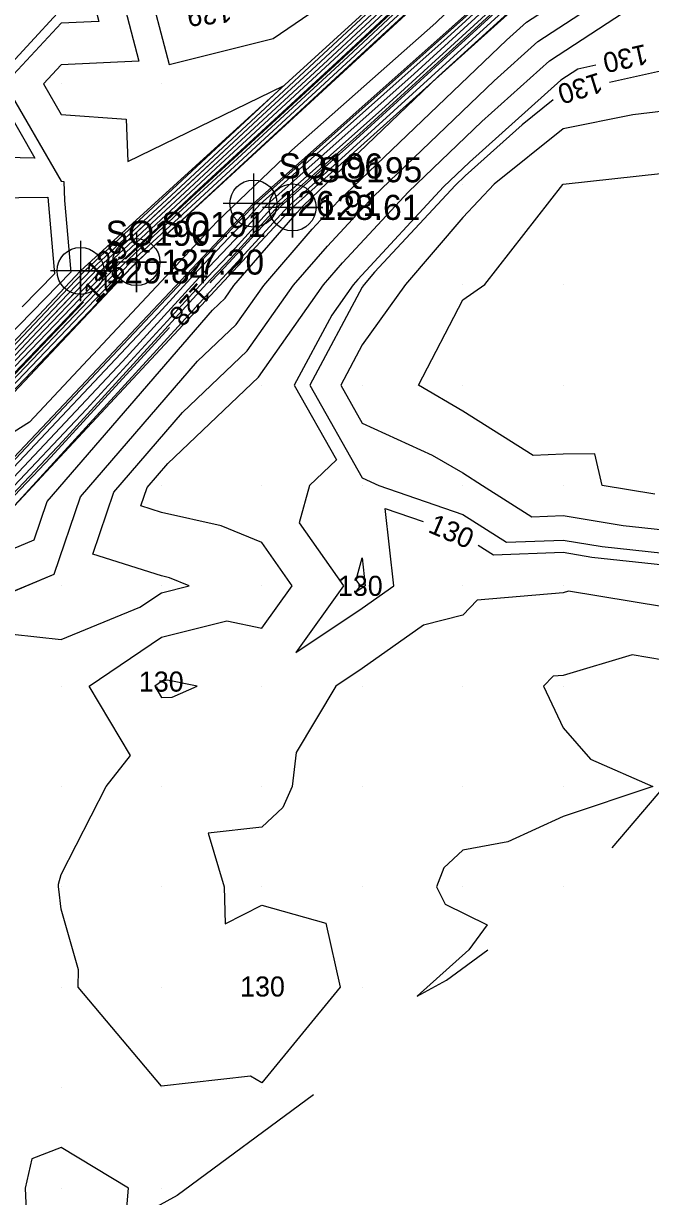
# Model space of a CAD drawing. Extents: x 2354170 to 2357230, y 866100 to 868290.
# Drawn here: x 2355646.2 to 2355708.7, y 866459.2 to 866576 of the extents above; entities that cross this region are included whole.
import ezdxf

# ---------------------------------------------------------------- set-up
doc = ezdxf.new("R2010")
doc.units = 0
for name, color, linetype in [('Default', 7, 'Continuous'), ('DTM Contours Major', 7, 'Continuous'), ('DTM Contours Major Text', 7, 'Continuous'), ('DTM Contours Minor', 7, 'Continuous'), ('DTM Contours Minor Text', 7, 'Continuous'), ('Exist DTM Breakline', 7, 'Continuous'), ('Exist DTM Breakline Cogo Elevation', 7, 'Continuous'), ('Exist DTM Breakline Cogo Number', 7, 'Continuous'), ('Exist DTM Breakline Cogo Point CELL', 7, 'Continuous'), ('Exist DTM QL2 LIDAR Elevation Point', 7, 'Continuous'), ('Exist DTM Ridgeline', 7, 'Continuous'), ('Exist DTM Ridgeline Cogo Elevation', 7, 'Continuous'), ('Exist DTM Ridgeline Cogo Number', 7, 'Continuous'), ('Exist DTM Ridgeline Cogo Point CELL', 7, 'Continuous')]:
    doc.layers.add(name, color=color, linetype=linetype)

msp = doc.modelspace()

# ---------------------------------------------------------------- linework, layer by layer
at = {"layer": 'Default'}
for points in [[(2355712.9, 866617.53), (2355719.95, 866616.53), (2355722.7, 866615.87), (2355718.58, 866612.03), (2355718, 866611.5), (2355697.03, 866591.95), (2355693.84, 866588.99), (2355675.4, 866571.82), (2355670.05, 866566.89), (2355656.77, 866554.53)], [(2355664.82, 866550.18), (2355665.04, 866550.42), (2355666.7, 866552.18), (2355671.87, 866557.83), (2355678.6, 866563.82), (2355694.01, 866577.86), (2355701.94, 866584.93), (2355716.18, 866597.89), (2355725.16, 866605.88), (2355738.36, 866617.88)], [(2355704.82, 866597.61), (2355699.23, 866592.39), (2355686.86, 866580.97), (2355677.43, 866572.19), (2355663.75, 866559.56), (2355655.59, 866551.96), (2355643.04, 866538.85), (2355636.43, 866531.85), (2355632.92, 866528.17)], [(2355701.43, 866592.84), (2355679.88, 866572.94), (2355679.47, 866572.56), (2355659.43, 866554.05), (2355657.64, 866552.34), (2355657.56, 866552.26), (2355657.27, 866551.95), (2355657.06, 866551.82), (2355638.45, 866532.36), (2355637.31, 866531.16), (2355619.24, 866512.25), (2355616.59, 866509.44), (2355599.7, 866491.77), (2355595.88, 866487.71), (2355595.79, 866487.6), (2355595.68, 866487.46), (2355580.02, 866467.37), (2355577.21, 866463.86), (2355560.76, 866442.71), (2355558.78, 866440.23), (2355541.46, 866417.95), (2355540.37, 866416.59), (2355522.11, 866393.07)], [(2355700.7, 866592.69), (2355682.21, 866575.62), (2355678.79, 866572.44), (2355659.55, 866554.67), (2355656.86, 866552.17), (2355639.98, 866534.52), (2355637.02, 866531.39), (2355621.04, 866514.67), (2355616.31, 866509.66), (2355601.42, 866494.07), (2355595.61, 866487.92), (2355595.54, 866487.82), (2355595.37, 866487.61), (2355581.6, 866469.94), (2355576.87, 866464.03), (2355562.38, 866445.41), (2355558.4, 866440.43), (2355543.13, 866420.78), (2355539.95, 866416.81), (2355523.83, 866396.04)], [(2355696.16, 866591.67), (2355674.72, 866571.7), (2355672.15, 866569.33), (2355653.06, 866551.56), (2355649.16, 866547.49), (2355635.26, 866532.77), (2355631.82, 866529.17), (2355614.64, 866510.98), (2355611.71, 866507.9), (2355594.03, 866489.17), (2355594.01, 866489.15), (2355593.51, 866488.52), (2355591.06, 866485.38), (2355574.82, 866465.07), (2355572.12, 866461.59), (2355556.14, 866441.61), (2355553.15, 866437.76), (2355537.48, 866418.14), (2355534.18, 866413.89), (2355518.82, 866394.66)], [(2355656.42, 866590.72), (2355653.97, 866587.57), (2355652.71, 866580.22), (2355653.75, 866576.23), (2355649.98, 866576.06), (2355644.39, 866570.01), (2355649.98, 866560.32), (2355650.27, 866560.29), (2355650.34, 866558.38), (2355650.94, 866551.27), (2355635.48, 866535.42), (2355633.54, 866543.57), (2355633.56, 866550.01), (2355629.98, 866556.87), (2355626.41, 866553.58), (2355624.81, 866551.9)], [(2355644.04, 866518.97), (2355649.29, 866521.18), (2355651.91, 866528.88), (2355663.58, 866542.37), (2355667.42, 866546.03), (2355670.17, 866549.94), (2355675, 866555.54), (2355677.59, 866558.33), (2355694.33, 866574.36), (2355696.32, 866576.15), (2355699.83, 866578.45), (2355711.9, 866590.41)], [(2355691.51, 866586.32), (2355676.08, 866571.95), (2355667.95, 866564.45), (2355654.32, 866551.76), (2355646.1, 866543.17), (2355635.85, 866532.31), (2355628.22, 866524.33), (2355615.2, 866510.54), (2355608.28, 866503.29), (2355594.56, 866488.75), (2355594.52, 866488.71), (2355594.13, 866488.22), (2355587.91, 866480.24), (2355575.51, 866464.72), (2355568.87, 866456.2), (2355556.9, 866441.22), (2355549.81, 866432.1), (2355538.3, 866417.7), (2355530.73, 866407.94)], [(2355689.18, 866583.64), (2355676.75, 866572.07), (2355665.85, 866562), (2355654.96, 866551.86), (2355644.57, 866541.01), (2355636.14, 866532.08), (2355626.43, 866521.92), (2355615.48, 866510.32), (2355606.56, 866500.99), (2355594.82, 866488.55), (2355594.77, 866488.49), (2355594.44, 866488.07), (2355586.33, 866477.66), (2355575.85, 866464.55), (2355567.25, 866453.5), (2355557.27, 866441.02), (2355548.14, 866429.27), (2355538.71, 866417.48), (2355529.01, 866404.97)], [(2355655.59, 866580.46), (2355657.73, 866572.26), (2355649.98, 866571.9), (2355648.23, 866570.01), (2355649.98, 866566.97), (2355656.47, 866566.5), (2355656.64, 866562.29), (2355672.14, 866569.81), (2355652.42, 866551.46), (2355650.69, 866549.65), (2355634.97, 866533.01), (2355633.61, 866531.58), (2355614.36, 866511.19), (2355613.42, 866510.21), (2355593.76, 866489.38), (2355593.76, 866489.37), (2355593.2, 866488.68), (2355592.64, 866487.96), (2355574.48, 866465.24), (2355573.74, 866464.29), (2355555.77, 866441.8)], [(2355658.46, 866580.69), (2355660.75, 866571.94), (2355671.12, 866574.53), (2355675.5, 866577.51)], [(2355645.14, 866515.17), (2355649.98, 866514.64), (2355657.84, 866517.86), (2355659.98, 866519.32), (2355662.74, 866520), (2355660.78, 866520.81), (2355659.98, 866520.99), (2355653.13, 866523.16), (2355655.24, 866529.34), (2355662.09, 866537.27), (2355668.53, 866543.41), (2355673.14, 866549.96), (2355676.51, 866553.86), (2355681.09, 866558.8), (2355693.1, 866570.31), (2355697.47, 866574.22), (2355705.15, 866579.27)], [(2355709.98, 866517.91), (2355700.53, 866519.46), (2355699.98, 866519.3), (2355691.41, 866518.57), (2355689.98, 866517.07), (2355686.06, 866516.09), (2355679.98, 866511.77), (2355677.33, 866510), (2355673.38, 866503.41), (2355672.98, 866500), (2355672.06, 866497.92), (2355669.98, 866495.95), (2355664.62, 866495.36), (2355666.22, 866490), (2355666.31, 866486.33), (2355669.98, 866488.2), (2355676.35, 866486.38), (2355677.76, 866480), (2355669.98, 866470.47), (2355668.84, 866471.15), (2355659.98, 866470.15), (2355651.67, 866480), (2355651.72, 866481.75), (2355649.98, 866487.78), (2355649.75, 866489.78), (2355649.73, 866490), (2355649.72, 866490.27), (2355649.98, 866491.25), (2355654.46, 866500), (2355656.89, 866503.09), (2355652.79, 866510), (2355659.98, 866514.89), (2355666.48, 866516.51), (2355669.98, 866515.78), (2355673, 866520), (2355669.98, 866524.32), (2355665.94, 866525.97), (2355659.98, 866527.31), (2355657.93, 866527.96), (2355658.56, 866529.81), (2355660.61, 866532.18), (2355669.64, 866540.79), (2355676.11, 866549.98), (2355678.01, 866552.19), (2355684.58, 866559.27), (2355691.87, 866566.26), (2355698.61, 866572.3), (2355709.25, 866579.27)], [(2355521.08, 866382.07), (2355536.55, 866401.97), (2355539.81, 866406.05), (2355555, 866425.6), (2355558.57, 866430.06), (2355573.46, 866449.21), (2355577.37, 866454.09), (2355591.92, 866472.81), (2355594.43, 866475.94), (2355602.07, 866485.76), (2355617.88, 866502.5), (2355622.57, 866507.66), (2355638.82, 866524.87), (2355643.08, 866529.54), (2355659.69, 866547.13), (2355663.6, 866551.41), (2355668.54, 866556.64), (2355669.81, 866558.03), (2355688.42, 866574.61), (2355692.14, 866578)], [(2355525.32, 866386.53), (2355536.79, 866401.29), (2355544.29, 866410.68), (2355555.3, 866424.85), (2355563.32, 866434.88), (2355573.82, 866448.39), (2355582.41, 866459.13), (2355592.35, 866471.9), (2355597.75, 866478.64), (2355602.85, 866485.2), (2355613.41, 866496.37), (2355623.22, 866507.19), (2355634.85, 866519.5), (2355643.64, 866529.15), (2355656.11, 866542.36), (2355664.08, 866551.08), (2355667.93, 866555.15), (2355670.49, 866557.96), (2355685.15, 866571.01), (2355692.76, 866577.95)], [(2355684.53, 866578.29), (2355678.11, 866572.31), (2355661.65, 866557.12), (2355656.22, 866552.07), (2355641.51, 866536.68), (2355636.73, 866531.62), (2355622.83, 866517.08), (2355616.03, 866509.88), (2355603.13, 866496.38), (2355595.35, 866488.13), (2355595.28, 866488.04), (2355595.06, 866487.77), (2355583.17, 866472.51), (2355576.53, 866464.2), (2355564, 866448.11), (2355558.02, 866440.63), (2355544.8, 866423.61), (2355539.54, 866417.03), (2355525.56, 866399.02)], [(2355529.56, 866390.99), (2355537.04, 866400.61), (2355548.77, 866415.32), (2355555.6, 866424.1), (2355568.06, 866439.7), (2355574.18, 866447.56), (2355587.46, 866464.16), (2355592.78, 866471), (2355601.07, 866481.34), (2355603.63, 866484.64), (2355608.94, 866490.25), (2355623.88, 866506.72), (2355630.88, 866514.14), (2355644.19, 866528.76), (2355652.53, 866537.59), (2355664.56, 866550.75), (2355667.32, 866553.66), (2355671.18, 866557.89), (2355681.88, 866567.42), (2355693.39, 866577.91)], [(2355578.93, 866447.41), (2355592.12, 866462.99), (2355595.87, 866466.1), (2355599.42, 866469.98), (2355606.67, 866478.37), (2355607.15, 866482.07), (2355609.3, 866485.93), (2355623.97, 866503.08), (2355625.63, 866505.12), (2355626.62, 866506.48), (2355644.62, 866527.21), (2355645.31, 866527.97), (2355645.38, 866528.04), (2355665.52, 866550.08), (2355666.09, 866550.69), (2355672.56, 866557.76), (2355675.33, 866560.23), (2355694.63, 866577.82)], [(2355590.76, 866454.76), (2355598.94, 866461.54), (2355606.67, 866470), (2355608.94, 866472.62), (2355609.91, 866480.06), (2355614.24, 866487.81), (2355622.13, 866497.03), (2355627.18, 866503.29), (2355630.23, 866507.43), (2355643.9, 866523.17), (2355647.29, 866524.6), (2355648.59, 866528.42), (2355665.06, 866547.47), (2355666.31, 866548.65), (2355667.2, 866549.92), (2355673.49, 866557.21), (2355674.09, 866557.85), (2355687.57, 866570.77), (2355695.25, 866577.77)], [(2355703.25, 866571.88), (2355701.45, 866571.48), (2355699.76, 866570.37), (2355690.65, 866562.21), (2355688.08, 866559.75), (2355679.52, 866550.51), (2355679.08, 866550), (2355676.95, 866546.98), (2355673.21, 866540.01), (2355677.41, 866532.57), (2355674.73, 866530.01), (2355673.7, 866526.28), (2355678.1, 866520), (2355673.35, 866513.37), (2355679.98, 866517.79), (2355683.11, 866520), (2355682.27, 866527.71), (2355686.04, 866526.41)], [(2355709.98, 866567.28), (2355706.91, 866566.93), (2355699.98, 866565.53), (2355693.12, 866560.01), (2355689.98, 866556.7), (2355684.27, 866550.01), (2355679.98, 866544.01), (2355677.83, 866540.01), (2355679.98, 866536.21), (2355686.95, 866533.03), (2355689.98, 866531.25), (2355691.95, 866530.01), (2355696.86, 866526.88), (2355699.98, 866527), (2355705.97, 866526), (2355709.98, 866525.57)], [(2355709.1, 866529.13), (2355703.87, 866530.01), (2355703.13, 866533.16), (2355699.98, 866533.11), (2355697, 866532.99), (2355689.98, 866537.42), (2355685.59, 866540.01), (2355689.98, 866548.51), (2355692.18, 866550.01), (2355699.96, 866559.99), (2355699.98, 866560.01), (2355699.98, 866560.01), (2355699.98, 866560.01), (2355709.98, 866561.13)], [(2355652.45, 866550.37), (2355647.63, 866545.33), (2355635.56, 866532.54), (2355630.02, 866526.75), (2355614.92, 866510.76), (2355609.99, 866505.6), (2355594.29, 866488.96), (2355594.27, 866488.93), (2355593.82, 866488.37), (2355589.49, 866482.81), (2355584.73, 866476.86)], [(2355594.12, 866471.24), (2355604.38, 866484.04), (2355604.41, 866484.07), (2355604.46, 866484.13), (2355624.53, 866506.25), (2355626.91, 866508.77), (2355644.75, 866528.36), (2355648.96, 866532.82), (2355660.78, 866545.75)], [(2355691.53, 866524.06), (2355693.06, 866523.09), (2355699.98, 866523.35), (2355702.84, 866522.87), (2355709.98, 866522.1), (2355719.82, 866520), (2355719.98, 866519.96), (2355725.27, 866515.3), (2355736.43, 866520.97), (2355730.12, 866515.11), (2355727.46, 866511.99)], [(2355709.98, 866512.6), (2355706.87, 866513.11), (2355699.98, 866511.08), (2355698.99, 866511), (2355698.04, 866510), (2355699.98, 866505.84), (2355702.71, 866502.74), (2355708.91, 866500), (2355699.98, 866497.02), (2355694.46, 866494.49), (2355689.98, 866493.68), (2355688.1, 866491.89), (2355687.37, 866490), (2355688.24, 866488.27), (2355692.42, 866486.22), (2355690.6, 866483.75), (2355685.46, 866479.12), (2355688.37, 866480.72), (2355692.47, 866483.75)], [(2355659.98, 866510.46), (2355659.31, 866510), (2355659.98, 866508.87), (2355661.06, 866508.92), (2355663.53, 866510), (2355660.59, 866510.61), (2355659.98, 866510.46)], [(2355704.87, 866493.91), (2355710.2, 866500.17)], [(2355670.05, 866480.08), (2355669.98, 866480.1), (2355669.8, 866480), (2355669.98, 866479.9), (2355670.07, 866480), (2355670.05, 866480.08)], [(2355675.12, 866469.29), (2355661.53, 866459.25), (2355656.4, 866456.42), (2355656.7, 866460), (2355649.98, 866464.05), (2355647.07, 866462.91), (2355646.4, 866460), (2355646.71, 866453.28)]]:
    msp.add_lwpolyline(points, dxfattribs=at)
at = {"layer": 'DTM Contours Major'}
for points in [[(2355672.08, 866607.42), (2355669.98, 866605.06), (2355664.56, 866600.01), (2355660.54, 866597.62), (2355653.11, 866588.09), (2355651.75, 866580.15), (2355652.43, 866577.56), (2355649.98, 866577.45), (2355643.11, 866570.01), (2355647.38, 866562.61), (2355639.98, 866562.78), (2355638.82, 866561.16), (2355634.31, 866560.01), (2355639.98, 866558.61), (2355648.68, 866558.71), (2355649.32, 866551.08), (2355646.12, 866547.8)], [(2355782.35, 866556.98), (2355787.6, 866562.1), (2355767.77, 866547.8), (2355761.5, 866550.01), (2355759.98, 866550.57), (2355759.3, 866550.69), (2355749.98, 866554.6), (2355741.38, 866558.61), (2355739.98, 866559.13), (2355738.56, 866560.01), (2355729.98, 866564.59), (2355723.9, 866566.08), (2355719.98, 866566.72), (2355712.53, 866570.01), (2355709.98, 866571.36), (2355704.61, 866570.16)], [(2355698.99, 866568.41), (2355695.9, 866565.92), (2355690.24, 866560.85), (2355689.25, 866559.91), (2355681.21, 866551.24), (2355680.16, 866550.01), (2355679.98, 866549.75), (2355674.75, 866540.01), (2355679.98, 866530.76), (2355681.63, 866530.01), (2355689.98, 866527.12), (2355694.33, 866524.35), (2355699.98, 866524.56), (2355703.88, 866523.91), (2355709.98, 866523.26), (2355718.56, 866521.43), (2355719.98, 866521.35), (2355721.49, 866520), (2355726, 866516.02), (2355727.65, 866516.86)], [(2355679.8, 866520), (2355679.38, 866520.61), (2355679.98, 866522.79), (2355680.28, 866520), (2355679.98, 866519.79), (2355679.34, 866519.37), (2355679.8, 866520)]]:
    msp.add_lwpolyline(points, dxfattribs=at)
at = {"layer": 'DTM Contours Minor'}
for points in [[(2355807.65, 866683.2), (2355805.94, 866681.82), (2355796.5, 866674.39), (2355782.48, 866663.16), (2355771.77, 866654.74), (2355759.01, 866644.51), (2355746.77, 866634.91), (2355735.52, 866625.9), (2355729.56, 866620.4), (2355721.24, 866612.63), (2355709.33, 866601.63), (2355699.47, 866592.44), (2355686.08, 866580.08), (2355677.66, 866572.23), (2355663.05, 866558.75), (2355656.41, 866552.56)], [(2355737.55, 866640.74), (2355736.7, 866640.05), (2355732.57, 866637.45), (2355722.28, 866627.74), (2355720.69, 866625.88), (2355711.66, 866617.71), (2355719.95, 866616.53), (2355722.7, 866615.87), (2355718.58, 866612.03), (2355718, 866611.5), (2355697.03, 866591.95), (2355693.84, 866588.99), (2355675.4, 866571.82), (2355670.05, 866566.89), (2355653.69, 866551.66), (2355647.63, 866545.33), (2355635.56, 866532.54), (2355630.02, 866526.75), (2355614.92, 866510.76), (2355612.55, 866508.27)], [(2355728.22, 866610.55), (2355735.64, 866617.16), (2355736.49, 866617.93), (2355738.73, 866619.93), (2355738.76, 866619.95), (2355755.94, 866633.96), (2355737.09, 866623), (2355736.25, 866622.26), (2355729.69, 866615.43), (2355719.27, 866606.28), (2355708.81, 866595.86), (2355695.92, 866584.47), (2355687.31, 866576.11), (2355672.96, 866563.41), (2355665.51, 866556.28), (2355661.41, 866551.9), (2355646.83, 866536.31), (2355638.19, 866530.86), (2355635.18, 866527.6), (2355636.06, 866529.42)], [(2355584.18, 866463.82), (2355591.64, 866473.41), (2355592.22, 866474.14), (2355601.56, 866486.14), (2355620.87, 866506.58), (2355622.13, 866507.97), (2355641.47, 866528.45), (2355642.71, 866529.8), (2355662.07, 866550.31), (2355663.28, 866551.64), (2355668.95, 866557.64), (2355669.35, 866558.07), (2355690.6, 866577), (2355691.72, 866578.03), (2355713.13, 866597.09), (2355714.1, 866597.98), (2355723.74, 866606.56)], [(2355586.62, 866462.27), (2355590.82, 866467.51), (2355593.07, 866470.4), (2355603.28, 866483.14), (2355604.15, 866484.26), (2355605.95, 866486.17), (2355624.31, 866506.41), (2355628.23, 866510.56), (2355644.57, 866528.49), (2355650.15, 866534.41), (2355664.88, 866550.53), (2355666.91, 866552.67), (2355671.64, 866557.85), (2355679.69, 866565.02), (2355693.8, 866577.88), (2355702.96, 866586.04), (2355715.99, 866597.89), (2355725.15, 866606.05)], [(2355605.94, 866454.04), (2355608.36, 866460), (2355609.98, 866461.91), (2355615.17, 866464.81), (2355617, 866470), (2355618.06, 866471.92), (2355616.06, 866480), (2355618.55, 866488.57), (2355619.17, 866489.7), (2355620.28, 866490.99), (2355628.74, 866501.46), (2355633.84, 866508.38), (2355642.44, 866518.29), (2355649.29, 866521.18), (2355651.91, 866528.88), (2355663.58, 866542.37), (2355667.42, 866546.03), (2355670.17, 866549.94), (2355675, 866555.54), (2355677.59, 866558.33), (2355694.33, 866574.36), (2355696.32, 866576.15)], [(2355652.23, 866548.26), (2355642.53, 866538.13), (2355636.53, 866531.77), (2355624.03, 866518.69), (2355615.85, 866510.03), (2355604.28, 866497.91), (2355595.17, 866488.27), (2355595.11, 866488.19), (2355594.85, 866487.87), (2355584.23, 866474.23), (2355576.3, 866464.32), (2355565.08, 866449.91), (2355557.77, 866440.76), (2355545.91, 866425.5), (2355539.27, 866417.18), (2355526.71, 866401), (2355522.78, 866396.09)]]:
    msp.add_lwpolyline(points, dxfattribs=at)
at = {"layer": 'Exist DTM Breakline'}
for points in [[(2355361.74, 866117.94), (2355394.04, 866183.66), (2355433.6, 866257.62), (2355503.45, 866369.34), (2355596.39, 866487.31), (2355657.48, 866552.26), (2355736.19, 866624.67), (2355827.16, 866697.76), (2355869.57, 866728.83), (2355917.57, 866765.21), (2355965.06, 866802.76)], [(2355368.43, 866114.28), (2355394.89, 866169.22), (2355434.21, 866246.39), (2355517.97, 866378.8), (2355601.38, 866486.27), (2355669.14, 866558.09), (2355738.69, 866620.01), (2355814.81, 866681.57), (2355823.8, 866686.8), (2355859.09, 866669.85), (2355910.74, 866643.97)]]:
    msp.add_lwpolyline(points, dxfattribs=at)
at = {"layer": 'Exist DTM Breakline Cogo Point CELL'}
for points in [[(2355669.14, 866561.09), (2355669.14, 866555.09), (2355669.14, 866558.09), (2355672.14, 866558.09), (2355666.14, 866558.09)], [(2355657.48, 866555.26), (2355657.48, 866549.26), (2355657.48, 866552.26), (2355660.48, 866552.26), (2355654.48, 866552.26)]]:
    msp.add_lwpolyline(points, dxfattribs=at)
for centre in [(2355669.14, 866558.09), (2355657.48, 866552.26)]:
    msp.add_circle(centre, 2.34, dxfattribs=at)
at = {"layer": 'Exist DTM QL2 LIDAR Elevation Point'}
for p, q in [((2355649.98, 866570.01), (2355649.98, 866570.01)), ((2355659.98, 866570.01), (2355659.98, 866570.01)), ((2355699.98, 866570.01), (2355699.98, 866570.01)), ((2355649.98, 866560.01), (2355649.98, 866560.01)), ((2355689.98, 866560.01), (2355689.98, 866560.01)), ((2355699.98, 866560.01), (2355699.98, 866560.01)), ((2355679.98, 866550.01), (2355679.98, 866550.01)), ((2355689.98, 866550.01), (2355689.98, 866550.01)), ((2355699.98, 866550.01), (2355699.98, 866550.01)), ((2355669.98, 866540.01), (2355669.98, 866540.01)), ((2355679.98, 866540.01), (2355679.98, 866540.01)), ((2355689.98, 866540.01), (2355689.98, 866540.01)), ((2355699.98, 866540.01), (2355699.98, 866540.01)), ((2355659.98, 866530.01), (2355659.98, 866530.01)), ((2355669.98, 866530.01), (2355669.98, 866530.01)), ((2355679.98, 866530.01), (2355679.98, 866530.01)), ((2355689.98, 866530.01), (2355689.98, 866530.01)), ((2355699.98, 866530.01), (2355699.98, 866530.01)), ((2355649.98, 866520), (2355649.98, 866520)), ((2355659.98, 866520), (2355659.98, 866520)), ((2355669.98, 866520), (2355669.98, 866520)), ((2355679.98, 866520), (2355679.98, 866520)), ((2355689.98, 866520), (2355689.98, 866520)), ((2355699.98, 866520), (2355699.98, 866520)), ((2355649.98, 866510), (2355649.98, 866510)), ((2355659.98, 866510), (2355659.98, 866510)), ((2355669.98, 866510), (2355669.98, 866510)), ((2355679.98, 866510), (2355679.98, 866510)), ((2355689.98, 866510), (2355689.98, 866510)), ((2355699.98, 866510), (2355699.98, 866510)), ((2355649.98, 866500), (2355649.98, 866500)), ((2355659.98, 866500), (2355659.98, 866500)), ((2355669.98, 866500), (2355669.98, 866500)), ((2355679.98, 866500), (2355679.98, 866500)), ((2355689.98, 866500), (2355689.98, 866500)), ((2355699.98, 866500), (2355699.98, 866500)), ((2355649.98, 866490), (2355649.98, 866490)), ((2355659.98, 866490), (2355659.98, 866490)), ((2355669.98, 866490), (2355669.98, 866490)), ((2355679.98, 866490), (2355679.98, 866490)), ((2355689.98, 866490), (2355689.98, 866490)), ((2355699.98, 866490), (2355699.98, 866490)), ((2355649.98, 866480), (2355649.98, 866480)), ((2355659.98, 866480), (2355659.98, 866480)), ((2355669.98, 866480), (2355669.98, 866480)), ((2355679.98, 866480), (2355679.98, 866480)), ((2355649.98, 866470), (2355649.98, 866470)), ((2355659.98, 866470), (2355659.98, 866470)), ((2355669.98, 866470), (2355669.98, 866470)), ((2355649.98, 866460), (2355649.98, 866460)), ((2355659.98, 866460), (2355659.98, 866460))]:
    msp.add_line(p, q, dxfattribs=at)
at = {"layer": 'Exist DTM Ridgeline'}
for points in [[(2355359.21, 866119.33), (2355391.05, 866186.52), (2355431.02, 866258.6), (2355499.33, 866371.65), (2355593.69, 866489.44), (2355651.92, 866551.38), (2355734.91, 866627), (2355826.44, 866700.14), (2355852.87, 866722.79), (2355915.41, 866769.54), (2355965.69, 866805.26), (2355970.96, 866806.36)], [(2355370.78, 866112.99), (2355397.74, 866167.09), (2355435.8, 866244.69), (2355518.89, 866375.79), (2355604.42, 866484.07), (2355673.04, 866557.71), (2355740.7, 866618.52), (2355815.66, 866679.47), (2355822.99, 866684.57), (2355856.95, 866667.18), (2355908.26, 866642.02)]]:
    msp.add_lwpolyline(points, dxfattribs=at)
at = {"layer": 'Exist DTM Ridgeline Cogo Point CELL'}
for points in [[(2355673.04, 866560.71), (2355673.04, 866554.71), (2355673.04, 866557.71), (2355676.04, 866557.71), (2355670.04, 866557.71)], [(2355651.92, 866554.38), (2355651.92, 866548.38), (2355651.92, 866551.38), (2355654.92, 866551.38), (2355648.92, 866551.38)]]:
    msp.add_lwpolyline(points, dxfattribs=at)
for centre in [(2355673.04, 866557.71), (2355651.92, 866551.38)]:
    msp.add_circle(centre, 2.34, dxfattribs=at)

# ---------------------------------------------------------------- texts
at = {"layer": 'Default'}
for s, rotation, p in [('129', 186.1035, (2355666.88, 866578.17)), ('130', 192.5714, (2355708.15, 866573.99)), ('129', 43.9336, (2355653.63, 866550.19)), ('128', 227.5782, (2355663.6, 866550.32)), ('130', 336.8315, (2355686.42, 866525.39))]:
    msp.add_text(s, height=2, rotation=rotation, dxfattribs=at).set_placement(p)
for p in [(2355657.73, 866509.46), (2355667.81, 866479.08)]:
    msp.add_text('130', height=2, dxfattribs=at).set_placement(p)
at = {"layer": 'DTM Contours Major Text'}
msp.add_text('130', height=2, rotation=197.2939, dxfattribs=at).set_placement((2355703.52, 866571.17))
msp.add_text('130', height=2, dxfattribs=at).set_placement((2355677.55, 866519))
at = {"layer": 'DTM Contours Minor Text'}
for s, rotation, p in [('129', 186.1035, (2355666.88, 866578.17)), ('128', 45.8095, (2355653.43, 866548.1))]:
    msp.add_text(s, height=2, rotation=rotation, dxfattribs=at).set_placement(p)
at = {"layer": 'Exist DTM Breakline Cogo Elevation'}
for s, p in [('126.91', (2355671.64, 866556.84)), ('127.20', (2355659.98, 866551.01))]:
    msp.add_text(s, height=2.5, dxfattribs=at).set_placement(p)
at = {"layer": 'Exist DTM Breakline Cogo Number'}
for s, p in [('SQ196', (2355671.64, 866560.59)), ('SQ191', (2355659.98, 866554.76))]:
    msp.add_text(s, height=2.5, dxfattribs=at).set_placement(p)
at = {"layer": 'Exist DTM Ridgeline Cogo Elevation'}
for s, p in [('128.61', (2355675.54, 866556.46)), ('129.84', (2355654.42, 866550.13))]:
    msp.add_text(s, height=2.5, dxfattribs=at).set_placement(p)
at = {"layer": 'Exist DTM Ridgeline Cogo Number'}
for s, p in [('SQ195', (2355675.54, 866560.21)), ('SQ190', (2355654.42, 866553.88))]:
    msp.add_text(s, height=2.5, dxfattribs=at).set_placement(p)

doc.saveas('drawing.dxf')
